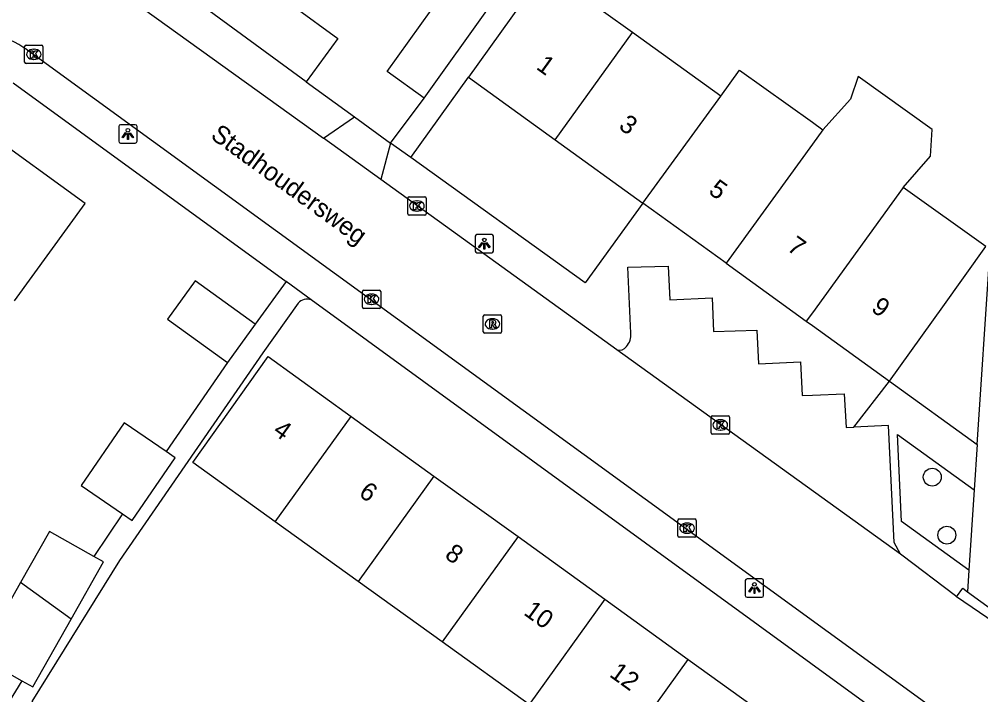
# Model space of a CAD drawing. Extents: x 160107 to 160928, y 382056 to 382918.
# Drawn here: x 160456.7 to 160509.2, y 382455.5 to 382492.4 of the extents above; entities that cross this region are included whole.
import ezdxf

# ---------------------------------------------------------------- set-up
doc = ezdxf.new("R2010")
doc.units = 0
for name, color, linetype in [('IMGEO_Boom', 7, 'Continuous'), ('IMGEO_Kolk', 7, 'Continuous'), ('IMGEO_Lichtpunt', 7, 'Continuous'), ('IMGEO_Openbare_ruimte_label', 7, 'Continuous'), ('IMGEO_Pand', 7, 'Continuous'), ('IMGEO_Pand_nummerreeks', 7, 'Continuous'), ('IMGEO_Rijbaan_lokaal_open', 7, 'Continuous'), ('IMGEO_Rioolput', 7, 'Continuous'), ('IMGEO_Voetpad_open', 7, 'Continuous')]:
    doc.layers.add(name, color=color, linetype=linetype)

msp = doc.modelspace()

# ---------------------------------------------------------------- linework, layer by layer
at = {"layer": 'IMGEO_Boom'}
for centre in [(160506.547, 382467.382), (160507.343, 382464.215)]:
    msp.add_circle(centre, 0.489, dxfattribs=at)
at = {"layer": 'IMGEO_Kolk'}
for p, q in [((160456.988, 382490.032), (160456.988, 382490.884)), ((160457.063, 382490.958), (160457.915, 382490.958)), ((160457.989, 382490.884), (160457.989, 382490.032)), ((160457.476, 382490.738), (160457.501, 382490.738)), ((160457.915, 382489.958), (160457.063, 382489.958)), ((160457.499, 382490.178), (160457.474, 382490.178)), ((160477.908, 382481.755), (160477.908, 382482.607)), ((160477.983, 382482.681), (160478.835, 382482.681)), ((160478.396, 382482.461), (160478.421, 382482.461)), ((160478.909, 382482.607), (160478.909, 382481.755)), ((160478.419, 382481.901), (160478.394, 382481.901)), ((160478.835, 382481.681), (160477.983, 382481.681)), ((160475.43, 382476.665), (160475.43, 382477.517)), ((160475.505, 382477.591), (160476.357, 382477.591)), ((160475.918, 382477.371), (160475.943, 382477.371)), ((160476.431, 382477.517), (160476.431, 382476.665)), ((160475.941, 382476.811), (160475.916, 382476.811)), ((160476.357, 382476.591), (160475.505, 382476.591)), ((160494.472, 382469.805), (160494.472, 382470.657)), ((160494.547, 382470.731), (160495.399, 382470.731)), ((160494.96, 382470.511), (160494.985, 382470.511)), ((160495.473, 382470.657), (160495.473, 382469.805)), ((160494.983, 382469.951), (160494.958, 382469.951)), ((160495.399, 382469.731), (160494.547, 382469.731)), ((160492.733, 382465.097), (160493.585, 382465.097)), ((160492.658, 382464.171), (160492.658, 382465.023)), ((160493.146, 382464.877), (160493.171, 382464.877)), ((160493.659, 382465.023), (160493.659, 382464.171)), ((160493.585, 382464.097), (160492.733, 382464.097)), ((160493.169, 382464.317), (160493.144, 382464.317))]:
    msp.add_line(p, q, dxfattribs=at)
for points in [[(160456.988, 382490.032), (160456.988, 382490.884)], [(160457.063, 382490.958), (160457.915, 382490.958)], [(160457.989, 382490.884), (160457.989, 382490.032)], [(160457.309, 382490.658), (160457.432, 382490.658), (160457.432, 382490.507), (160457.562, 382490.658), (160457.726, 382490.658), (160457.58, 382490.507), (160457.733, 382490.258), (160457.581, 382490.258), (160457.496, 382490.422), (160457.432, 382490.355), (160457.432, 382490.258), (160457.309, 382490.258), (160457.309, 382490.658)], [(160457.915, 382489.958), (160457.063, 382489.958)], [(160477.908, 382481.755), (160477.908, 382482.607)], [(160477.983, 382482.681), (160478.835, 382482.681)], [(160478.909, 382482.607), (160478.909, 382481.755)], [(160478.229, 382482.381), (160478.352, 382482.381), (160478.352, 382482.23), (160478.482, 382482.381), (160478.646, 382482.381), (160478.5, 382482.23), (160478.653, 382481.981), (160478.501, 382481.981), (160478.416, 382482.145), (160478.352, 382482.078), (160478.352, 382481.981), (160478.229, 382481.981), (160478.229, 382482.381)], [(160478.835, 382481.681), (160477.983, 382481.681)], [(160475.43, 382476.665), (160475.43, 382477.517)], [(160475.505, 382477.591), (160476.357, 382477.591)], [(160475.751, 382477.291), (160475.874, 382477.291), (160475.874, 382477.14), (160476.004, 382477.291), (160476.168, 382477.291), (160476.022, 382477.14), (160476.175, 382476.891), (160476.023, 382476.891), (160475.938, 382477.055), (160475.874, 382476.988), (160475.874, 382476.891), (160475.751, 382476.891), (160475.751, 382477.291)], [(160476.431, 382477.517), (160476.431, 382476.665)], [(160476.357, 382476.591), (160475.505, 382476.591)], [(160494.472, 382469.805), (160494.472, 382470.657)], [(160494.547, 382470.731), (160495.399, 382470.731)], [(160494.793, 382470.431), (160494.916, 382470.431), (160494.916, 382470.28), (160495.046, 382470.431), (160495.21, 382470.431), (160495.064, 382470.28), (160495.217, 382470.031), (160495.065, 382470.031), (160494.98, 382470.195), (160494.916, 382470.128), (160494.916, 382470.031), (160494.793, 382470.031), (160494.793, 382470.431)], [(160495.473, 382470.657), (160495.473, 382469.805)], [(160495.399, 382469.731), (160494.547, 382469.731)], [(160492.733, 382465.097), (160493.585, 382465.097)], [(160492.658, 382464.171), (160492.658, 382465.023)], [(160492.979, 382464.797), (160493.102, 382464.797), (160493.102, 382464.646), (160493.232, 382464.797), (160493.396, 382464.797), (160493.25, 382464.646), (160493.403, 382464.397), (160493.251, 382464.397), (160493.166, 382464.561), (160493.102, 382464.494), (160493.102, 382464.397), (160492.979, 382464.397), (160492.979, 382464.797)], [(160493.659, 382465.023), (160493.659, 382464.171)], [(160493.585, 382464.097), (160492.733, 382464.097)]]:
    msp.add_lwpolyline(points, dxfattribs=at)
for centre, start, end in [((160457.065, 382490.882), 91.552, 178.448), ((160457.065, 382490.882), 91.552, 178.448), ((160457.913, 382490.882), 1.552, 88.448), ((160457.913, 382490.882), 1.552, 88.448), ((160457.065, 382490.034), 181.552, 268.448), ((160457.065, 382490.034), 181.552, 268.448), ((160457.913, 382490.034), 271.552, 358.448), ((160457.913, 382490.034), 271.552, 358.448), ((160477.985, 382482.605), 91.552, 178.448), ((160477.985, 382482.605), 91.552, 178.448), ((160478.833, 382482.605), 1.552, 88.448), ((160478.833, 382482.605), 1.552, 88.448), ((160477.985, 382481.757), 181.552, 268.448), ((160477.985, 382481.757), 181.552, 268.448), ((160478.833, 382481.757), 271.552, 358.448), ((160478.833, 382481.757), 271.552, 358.448), ((160475.507, 382477.515), 91.552, 178.448), ((160475.507, 382477.515), 91.552, 178.448), ((160476.355, 382477.515), 1.552, 88.448), ((160476.355, 382477.515), 1.552, 88.448), ((160475.507, 382476.667), 181.552, 268.448), ((160475.507, 382476.667), 181.552, 268.448), ((160476.355, 382476.667), 271.552, 358.448), ((160476.355, 382476.667), 271.552, 358.448), ((160494.549, 382470.655), 91.552, 178.448), ((160494.549, 382470.655), 91.552, 178.448), ((160495.397, 382470.655), 1.552, 88.448), ((160495.397, 382470.655), 1.552, 88.448), ((160494.549, 382469.807), 181.552, 268.448), ((160494.549, 382469.807), 181.552, 268.448), ((160495.397, 382469.807), 271.552, 358.448), ((160495.397, 382469.807), 271.552, 358.448), ((160492.735, 382465.021), 91.552, 178.448), ((160492.735, 382465.021), 91.552, 178.448), ((160493.583, 382465.021), 1.552, 88.448), ((160493.583, 382465.021), 1.552, 88.448), ((160492.735, 382464.173), 181.552, 268.448), ((160492.735, 382464.173), 181.552, 268.448), ((160493.583, 382464.173), 271.552, 358.448), ((160493.583, 382464.173), 271.552, 358.448)]:
    msp.add_arc(centre, 0.0765, start, end, dxfattribs=at)
for centre, major_axis, ratio, start_param, end_param in [((160457.475, 382490.458), (-0.387, 0.002), 0.722429, 4.712389, 7.853982), ((160457.5, 382490.458), (-0.39, 0.002), 0.717154, 1.570796, 4.712389), ((160478.395, 382482.181), (-0.387, 0.002), 0.722429, 4.712389, 7.853982), ((160478.42, 382482.181), (-0.39, 0.002), 0.717154, 1.570796, 4.712389), ((160475.917, 382477.091), (-0.387, 0.002), 0.722429, 4.712389, 7.853982), ((160475.942, 382477.091), (-0.39, 0.002), 0.717154, 1.570796, 4.712389), ((160494.959, 382470.231), (-0.387, 0.002), 0.722429, 4.712389, 7.853982), ((160494.984, 382470.231), (-0.39, 0.002), 0.717154, 1.570796, 4.712389), ((160493.145, 382464.597), (-0.387, 0.002), 0.722429, 4.712389, 7.853982), ((160493.17, 382464.597), (-0.39, 0.002), 0.717154, 1.570796, 4.712389)]:
    msp.add_ellipse(centre, major_axis=major_axis, ratio=ratio, start_param=start_param, end_param=end_param, dxfattribs=at)
at = {"layer": 'IMGEO_Lichtpunt'}
for p, q in [((160463.031, 382486.616), (160462.223, 382486.616)), ((160463.031, 382486.616), (160462.223, 382486.616)), ((160462.129, 382486.521), (160462.129, 382485.714)), ((160462.129, 382486.521), (160462.129, 382485.714)), ((160463.125, 382485.714), (160463.125, 382486.521)), ((160463.125, 382485.714), (160463.125, 382486.521)), ((160462.223, 382485.62), (160463.031, 382485.62)), ((160462.223, 382485.62), (160463.031, 382485.62)), ((160481.589, 382480.528), (160481.589, 382479.721)), ((160481.589, 382480.528), (160481.589, 382479.721)), ((160482.491, 382480.623), (160481.683, 382480.623)), ((160482.491, 382480.623), (160481.683, 382480.623)), ((160482.585, 382479.721), (160482.585, 382480.528)), ((160482.585, 382479.721), (160482.585, 382480.528)), ((160481.683, 382479.627), (160482.491, 382479.627)), ((160481.683, 382479.627), (160482.491, 382479.627)), ((160496.337, 382461.73), (160496.337, 382460.923)), ((160496.337, 382461.73), (160496.337, 382460.923)), ((160497.239, 382461.825), (160496.431, 382461.825)), ((160497.239, 382461.825), (160496.431, 382461.825)), ((160497.333, 382460.923), (160497.333, 382461.73)), ((160497.333, 382460.923), (160497.333, 382461.73)), ((160496.431, 382460.829), (160497.239, 382460.829)), ((160496.431, 382460.829), (160497.239, 382460.829))]:
    msp.add_line(p, q, dxfattribs=at)
for points in [[(160462.503, 382486.185), (160462.542, 382486.157), (160462.354, 382485.895), (160462.316, 382485.922), (160462.503, 382486.185)], [(160462.605, 382486.137), (160462.652, 382486.137), (160462.652, 382485.815), (160462.605, 382485.815), (160462.605, 382486.137)], [(160462.715, 382486.157), (160462.753, 382486.184), (160462.94, 382485.922), (160462.901, 382485.894), (160462.715, 382486.157)], [(160481.963, 382480.192), (160482.002, 382480.164), (160481.814, 382479.902), (160481.776, 382479.929), (160481.963, 382480.192)], [(160482.065, 382480.144), (160482.112, 382480.144), (160482.112, 382479.822), (160482.065, 382479.822), (160482.065, 382480.144)], [(160482.175, 382480.164), (160482.213, 382480.191), (160482.4, 382479.929), (160482.361, 382479.901), (160482.175, 382480.164)], [(160496.711, 382461.394), (160496.75, 382461.366), (160496.562, 382461.104), (160496.524, 382461.131), (160496.711, 382461.394)], [(160496.813, 382461.346), (160496.86, 382461.346), (160496.86, 382461.024), (160496.813, 382461.024), (160496.813, 382461.346)], [(160496.923, 382461.366), (160496.961, 382461.393), (160497.148, 382461.131), (160497.109, 382461.103), (160496.923, 382461.366)]]:
    msp.add_lwpolyline(points, dxfattribs=at)
for centre in [(160462.628, 382486.319), (160482.088, 382480.326), (160496.836, 382461.528)]:
    msp.add_circle(centre, 0.0994, dxfattribs=at)
for centre, start, end in [((160462.223, 382486.521), 90, 180), ((160462.223, 382486.521), 90, 180), ((160463.031, 382486.521), 0, 90), ((160463.031, 382486.521), 0, 90), ((160462.223, 382485.714), 180, 270), ((160462.223, 382485.714), 180, 270), ((160463.031, 382485.714), 270, 0), ((160463.031, 382485.714), 270, 360), ((160481.683, 382480.528), 90, 180), ((160481.683, 382480.528), 90, 180), ((160482.491, 382480.528), 0, 90), ((160482.491, 382480.528), 0, 90), ((160481.683, 382479.721), 180, 270), ((160481.683, 382479.721), 180, 270), ((160482.491, 382479.721), 270, 0), ((160482.491, 382479.721), 270, 360), ((160496.431, 382461.73), 90, 180), ((160496.431, 382461.73), 90, 180), ((160497.239, 382461.73), 0, 90), ((160497.239, 382461.73), 0, 90), ((160496.431, 382460.923), 180, 270), ((160496.431, 382460.923), 180, 270), ((160497.239, 382460.923), 270, 0), ((160497.239, 382460.923), 270, 360)]:
    msp.add_arc(centre, 0.0946, start, end, dxfattribs=at)
at = {"layer": 'IMGEO_Pand'}
for points in [[(160473.09, 382499.85), (160469.388, 382494.765), (160474.094, 382491.328), (160472.36, 382488.954)], [(160472.36, 382488.954), (160464.08, 382495.038)], [(160485.427, 382495.063), (160484.145, 382493.279), (160481.226, 382489.219)], [(160490.171, 382491.653), (160485.427, 382495.063)], [(160478.803, 382488.076), (160476.779, 382489.532), (160480.39, 382494.556), (160482.415, 382493.1)], [(160478.803, 382488.076), (160482.415, 382493.1)], [(160485.962, 382485.798), (160490.171, 382491.653)], [(160494.999, 382488.182), (160490.171, 382491.653)], [(160494.999, 382488.182), (160496.03, 382489.598), (160500, 382486.752), (160500.574, 382486.34)], [(160504.962, 382483.194), (160506.454, 382484.894), (160506.547, 382486.349), (160502.508, 382489.245), (160502.084, 382488.012), (160500.574, 382486.34)], [(160481.226, 382489.219), (160485.962, 382485.798)], [(160490.747, 382482.341), (160494.999, 382488.182)], [(160456.437, 382477.012), (160460.295, 382482.32), (160454.767, 382486.317), (160450.909, 382481.014)], [(160500.574, 382486.34), (160500, 382485.549), (160495.294, 382479.056)], [(160485.962, 382485.798), (160490.747, 382482.341)], [(160504.962, 382483.194), (160500, 382476.35), (160499.67, 382475.895)], [(160504.203, 382472.621), (160507.118, 382476.684), (160509.469, 382479.962), (160504.962, 382483.194)], [(160495.294, 382479.056), (160490.747, 382482.341)], [(160495.294, 382479.056), (160499.67, 382475.895)], [(160469.579, 382475.729), (160466.305, 382478.1), (160464.79, 382476.007), (160468.064, 382473.636)], [(160469.579, 382475.729), (160468.064, 382473.636)], [(160499.67, 382475.895), (160500, 382475.657), (160504.203, 382472.621)], [(160470.67, 382464.944), (160466.176, 382468.174), (160470.283, 382473.965), (160474.815, 382470.699)], [(160464.717, 382468.775), (160462.428, 382470.351), (160460.073, 382466.93), (160462.339, 382465.37)], [(160470.67, 382464.944), (160474.815, 382470.699)], [(160474.815, 382470.699), (160479.338, 382467.441)], [(160462.339, 382465.37), (160462.854, 382465.016), (160465.209, 382468.436), (160464.717, 382468.775)], [(160479.338, 382467.441), (160475.196, 382461.69)], [(160479.338, 382467.441), (160483.93, 382464.132)], [(160475.196, 382461.69), (160470.67, 382464.944)], [(160460.769, 382463.051), (160458.346, 382464.422), (160456.763, 382461.626)], [(160483.93, 382464.132), (160479.792, 382458.386)], [(160483.93, 382464.132), (160488.67, 382460.716)], [(160459.524, 382459.627), (160461.294, 382462.754), (160460.769, 382463.051)], [(160456.763, 382461.626), (160454.482, 382457.597), (160456.84, 382456.262)], [(160459.524, 382459.627), (160456.763, 382461.626)], [(160479.792, 382458.386), (160475.196, 382461.69)], [(160488.67, 382460.716), (160484.535, 382454.977)], [(160488.67, 382460.716), (160493.227, 382457.433)], [(160456.84, 382456.262), (160457.429, 382455.928), (160459.524, 382459.627)], [(160484.535, 382454.977), (160479.792, 382458.386)], [(160489.096, 382451.698), (160493.227, 382457.433)], [(160493.227, 382457.433), (160497.881, 382454.08)]]:
    msp.add_lwpolyline(points, dxfattribs=at)
at = {"layer": 'IMGEO_Rijbaan_lokaal_open'}
for points in [[(160459.857, 382495.565), (160473.304, 382485.882)], [(160509, 382469.155), (160509.669, 382479.278), (160509.987, 382479.244), (160510.797, 382495.971)], [(160457.122, 382490.711), (160457.364, 382490.549), (160507.529, 382454.102)], [(160476.429, 382483.621), (160473.304, 382485.882)], [(160489.33, 382474.327), (160476.429, 382483.621)], [(160504.818, 382463.168), (160489.33, 382474.327)], [(160509, 382469.155), (160508.837, 382466.683)], [(160508.837, 382466.683), (160508.547, 382462.296)], [(160507.875, 382460.848), (160507.807, 382460.895), (160504.882, 382463.122), (160504.818, 382463.168)], [(160508.547, 382462.296), (160508.479, 382461.121)], [(160508.479, 382461.121), (160513.04, 382457.812)], [(160512.897, 382457.431), (160507.875, 382460.848)]]:
    msp.add_lwpolyline(points, dxfattribs=at)
msp.add_arc((160453.839, 382485.93), 5.8, 55.5199, 97.5176, dxfattribs=at)
at = {"layer": 'IMGEO_Rioolput'}
for p, q in [((160482.03, 382475.318), (160482.03, 382476.17)), ((160482.105, 382476.244), (160482.957, 382476.244)), ((160483.031, 382476.17), (160483.031, 382475.318)), ((160482.518, 382476.024), (160482.543, 382476.024)), ((160482.957, 382475.244), (160482.105, 382475.244)), ((160482.541, 382475.464), (160482.516, 382475.464))]:
    msp.add_line(p, q, dxfattribs=at)
for points in [[(160482.03, 382475.318), (160482.03, 382476.17)], [(160482.105, 382476.244), (160482.957, 382476.244)], [(160483.031, 382476.17), (160483.031, 382475.318)], [(160482.619, 382475.942), (160482.367, 382475.944), (160482.367, 382475.544)], [(160482.367, 382475.544), (160482.491, 382475.544), (160482.491, 382475.706), (160482.502, 382475.706)], [(160482.545, 382475.863), (160482.491, 382475.863), (160482.491, 382475.782)], [(160482.491, 382475.782), (160482.543, 382475.782)], [(160482.549, 382475.677), (160482.62, 382475.544), (160482.76, 382475.544), (160482.695, 382475.67)], [(160482.957, 382475.244), (160482.105, 382475.244)]]:
    msp.add_lwpolyline(points, dxfattribs=at)
for centre, radius, start, end in [((160482.107, 382476.168), 0.0765, 91.552, 178.448), ((160482.107, 382476.168), 0.0765, 91.552, 178.448), ((160482.955, 382476.168), 0.0765, 1.552, 88.448), ((160482.955, 382476.168), 0.0765, 1.552, 88.448), ((160482.501, 382475.653), 0.0533, 26.0293, 88.6989), ((160482.527, 382475.971), 0.19, 274.7715, 282.9687), ((160482.551, 382475.767), 0.0964, 77.0061, 93.1865), ((160482.565, 382475.824), 0.0378, 276.6634, 79.6772), ((160482.618, 382475.832), 0.109, 350.3612, 89.416), ((160482.616, 382475.832), 0.112, 277.5842, 350.9817), ((160482.6, 382475.617), 0.108, 29.5134, 73.7905), ((160482.107, 382475.32), 0.0765, 181.552, 268.448), ((160482.107, 382475.32), 0.0765, 181.552, 268.448), ((160482.955, 382475.32), 0.0765, 271.552, 358.448), ((160482.955, 382475.32), 0.0765, 271.552, 358.448)]:
    msp.add_arc(centre, radius, start, end, dxfattribs=at)
for centre, major_axis, ratio, start_param, end_param in [((160482.517, 382475.744), (-0.387, 0.002), 0.722429, 4.712389, 7.853982), ((160482.542, 382475.744), (-0.39, 0.002), 0.717154, 1.570796, 4.712389)]:
    msp.add_ellipse(centre, major_axis=major_axis, ratio=ratio, start_param=start_param, end_param=end_param, dxfattribs=at)
at = {"layer": 'IMGEO_Voetpad_open'}
for points in [[(160456.365, 382488.905), (160471.273, 382478.057)], [(160472.36, 382488.954), (160474.996, 382487.042)], [(160478.067, 382484.825), (160481.226, 382489.219)], [(160476.971, 382485.611), (160478.803, 382488.076)], [(160473.304, 382485.882), (160474.996, 382487.042)], [(160474.996, 382487.042), (160476.971, 382485.611)], [(160476.971, 382485.611), (160476.429, 382483.621)], [(160478.067, 382484.825), (160476.971, 382485.611)], [(160490.747, 382482.341), (160487.6, 382477.986), (160478.067, 382484.825)], [(160490.092, 382475.241), (160489.929, 382478.847), (160492.118, 382478.901), (160492.215, 382477.051), (160494.522, 382477.167), (160494.605, 382475.324), (160496.963, 382475.404), (160497.051, 382473.57), (160499.351, 382473.682), (160499.45, 382471.842), (160500, 382471.863), (160501.742, 382471.931), (160501.85, 382470.083), (160502.265, 382470.103)], [(160471.273, 382478.057), (160469.579, 382475.729)], [(160472.64, 382477.062), (160471.273, 382478.057)], [(160471.921, 382476.878), (160469.998, 382474.167), (160462.17, 382462.832), (160457.386, 382455.136), (160459.045, 382453.904)], [(160506.076, 382452.733), (160472.64, 382477.062)], [(160468.064, 382473.636), (160464.717, 382468.775)], [(160502.265, 382470.103), (160504.203, 382472.621)], [(160504.203, 382472.621), (160509, 382469.155)], [(160504.818, 382463.168), (160504.466, 382463.82), (160504.166, 382470.194), (160502.265, 382470.103)], [(160508.547, 382462.296), (160504.864, 382464.957), (160504.64, 382469.716), (160508.837, 382466.683)], [(160462.339, 382465.37), (160460.769, 382463.051)], [(160507.875, 382460.848), (160508.213, 382461.314), (160508.479, 382461.121)], [(160456.84, 382456.262), (160454.499, 382452.501)]]:
    msp.add_lwpolyline(points, dxfattribs=at)
for centre, radius, start, end in [((160472.423, 382476.414), 0.683, 71.4715, 137.2376), ((160489.146, 382475.149), 0.95, 317.6925, 5.5317), ((160489.454, 382474.803), 0.492, 255.4242, 323.4212)]:
    msp.add_arc(centre, radius, start, end, dxfattribs=at)

# ---------------------------------------------------------------- texts
at = {"layer": 'IMGEO_Openbare_ruimte_label'}
msp.add_text('Stadhoudersweg', height=1, rotation=324.0695, dxfattribs=at).set_placement((160467.085, 382485.911))
at = {"layer": 'IMGEO_Pand_nummerreeks'}
for s, rotation, p in [('1', 324.1566, (160484.868, 382489.696)), ('3', 324.1558, (160489.371, 382486.443)), ('5', 324.1558, (160494.277, 382482.9)), ('7', 324.1566, (160498.562, 382479.804)), ('9', 324.1566, (160503.157, 382476.485)), ('4', 324.2331, (160470.487, 382469.776)), ('6', 324.2331, (160475.176, 382466.398)), ('8', 324.2331, (160479.87, 382463.017)), ('10', 324.2331, (160484.184, 382459.908)), ('12', 324.2331, (160488.868, 382456.534))]:
    msp.add_text(s, height=1, rotation=rotation, dxfattribs=at).set_placement(p)

doc.saveas('drawing.dxf')
